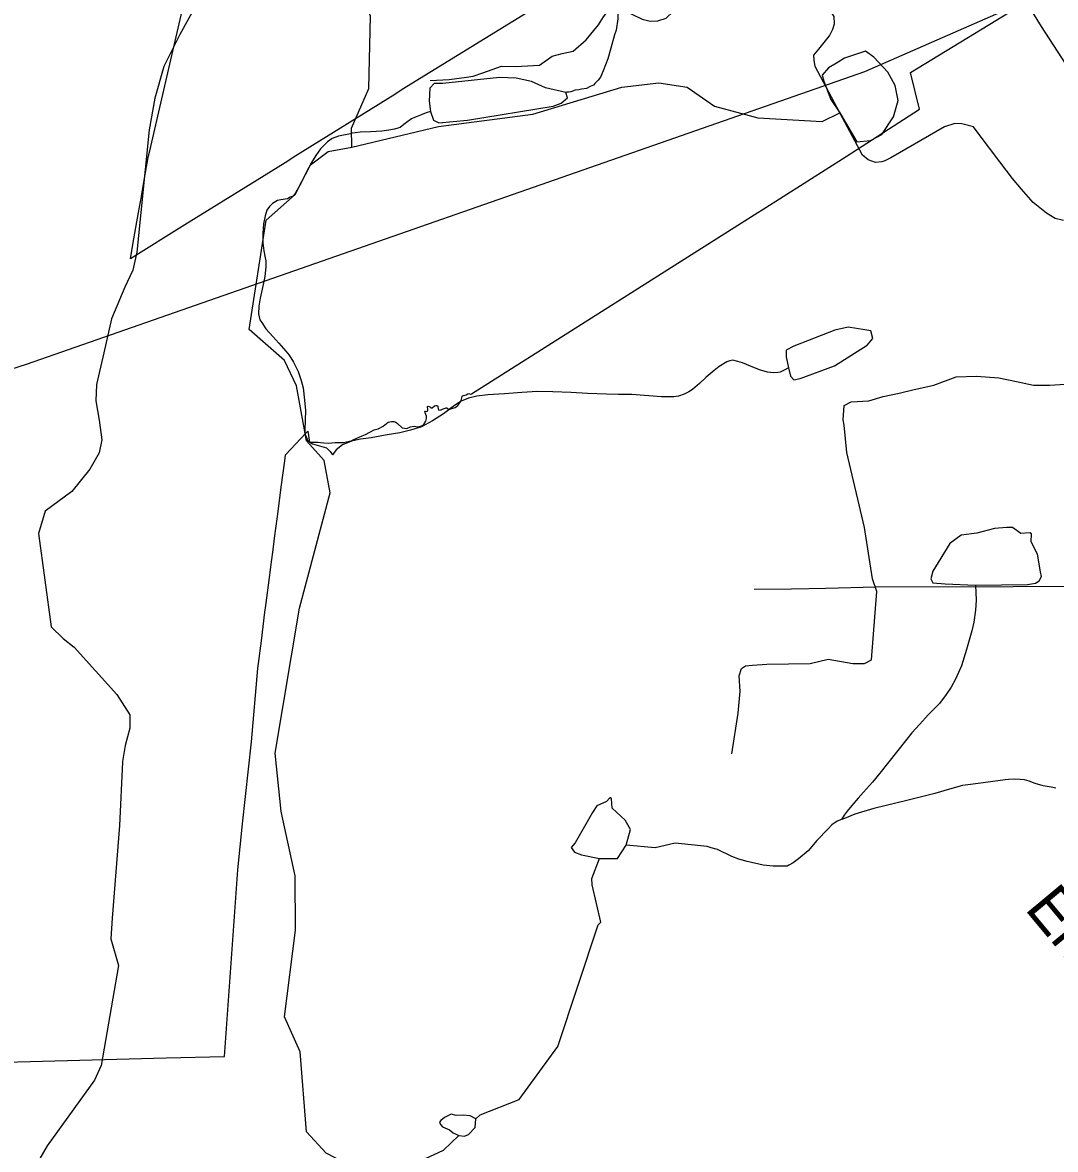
# Model space of a CAD drawing. Extents: x 2001466 to 31450019, y -30647475 to 847247.
# Drawn here: x 2158380 to 2162786, y 783261 to 788069 of the extents above; entities that cross this region are included whole.
import ezdxf

# ---------------------------------------------------------------- set-up
doc = ezdxf.new("R2010")
doc.units = 0
for name, color, linetype in [('Exist Boundary Political City Limit New', 7, 'Continuous'), ('Exist Hydrographic Creek Single Shore', 7, 'Continuous'), ('Exist Hydrographic Misc Water Feature', 7, 'Continuous'), ('Exist Hydrographic Pond Under 1500 Sq Ft', 7, 'Continuous'), ('Exist Road Non-System Type 51', 7, 'Continuous'), ('Exist Road Non-System Type 51 Label', 7, 'Continuous'), ('Exist Road Secondary Type 51 Attributed', 7, 'Continuous'), ('Map Preparation Boundary City Limit Buffer Line', 7, 'Continuous'), ('Prop Road Primary Interstate Projected', 7, 'Continuous')]:
    doc.layers.add(name, color=color, linetype=linetype)

msp = doc.modelspace()

# ---------------------------------------------------------------- linework, layer by layer
at = {"layer": 'Exist Boundary Political City Limit New'}
for points in [[(2160925.5, 788353.3), (2160000, 787782.9), (2159967.8, 787762.2), (2159546.5, 787500), (2159500.2, 787470.5), (2159380.5, 787396.9), (2159073, 787206.5), (2158840.8, 787061.3), (2158846.8, 787096.2), (2158855.5, 787145.5), (2158864, 787194.8), (2158875.2, 787259.1), (2158887.2, 787327.5), (2158900.8, 787405.1), (2158916.2, 787493.2), (2158917.8, 787500.1), (2158922.8, 787521.3), (2159121.5, 788378.7)], [(2160256, 786474.8), (2160257.5, 786476.1), (2160261.5, 786477.9), (2160271.8, 786481.2), (2160279, 786485), (2160281, 786485.5), (2160283.2, 786485.7), (2160291, 786484.1), (2160295.2, 786484.2), (2161516, 787258.5), (2161535.2, 787270.6), (2161893.2, 787497.7), (2162206, 787699.9), (2162168.2, 787855.6), (2162622, 788132.6)], [(2158096, 783628.2), (2158993, 783652.3), (2159241.5, 783656.8), (2159299.2, 784453.9), (2159318.2, 784650.2), (2159357, 785000), (2159384, 785312.6), (2159399.5, 785431.1), (2159413.8, 785553.8), (2159417.5, 785581.5), (2159433.2, 785701.5), (2159442, 785767.9), (2159448.8, 785818.6), (2159455.5, 785869.2), (2159462, 785919.9), (2159470.2, 785982.6), (2159484, 786086), (2159498.8, 786198.9), (2159502, 786224.2), (2159588.8, 786316.7), (2159597.2, 786325.8), (2159604, 786278.4), (2159613.2, 786278.9), (2159627.8, 786278.9), (2159639.2, 786278.3), (2159651.8, 786277), (2159664.8, 786275.1), (2159685, 786274.3), (2159713.8, 786277.8), (2159724.8, 786276.8), (2159737.8, 786276.6), (2159749, 786277.4), (2159762.5, 786279.4), (2159781.8, 786284.6), (2159793.8, 786289.4), (2159816.8, 786300.5), (2159829.5, 786305.6), (2159842.8, 786311.8), (2159880.5, 786331.4), (2159897, 786335.9), (2159917.8, 786347.2), (2159940.5, 786363.6), (2159953.8, 786367.1), (2159963.5, 786366.9), (2159972, 786364.5), (2159979.5, 786358.3), (2160000, 786340.3), (2160018.8, 786337.6), (2160022.5, 786338.3), (2160034.5, 786343.4), (2160050.5, 786346.3), (2160065.2, 786344.1), (2160069.2, 786344.2), (2160086, 786349.9), (2160094, 786356.9), (2160100.8, 786368.8), (2160103, 786378.9), (2160103.2, 786389.9), (2160100.5, 786396.4), (2160097.5, 786403.7), (2160096.5, 786409.2), (2160097.8, 786410.5), (2160099.5, 786410.8), (2160104.2, 786409.8), (2160107, 786411.4), (2160107.5, 786412), (2160108.5, 786414.4), (2160108.8, 786417.2), (2160107.5, 786430.6), (2160110.5, 786431.8), (2160114.8, 786431.5), (2160118.2, 786429.6), (2160120, 786427.6), (2160121.8, 786425.8), (2160127, 786424.8), (2160137, 786433), (2160143.8, 786435.1), (2160147.8, 786434.7), (2160151, 786432.2), (2160152.2, 786428.8), (2160152.8, 786421.2), (2160156.5, 786415.8), (2160162.5, 786415.9), (2160166.5, 786417.2), (2160174.2, 786420.6), (2160187.2, 786424.8), (2160189.8, 786424.9), (2160191.5, 786424.4), (2160195.2, 786420.9), (2160202.8, 786419.9), (2160212, 786422.4), (2160225.2, 786427.2), (2160237.5, 786435.1), (2160241.8, 786440.5), (2160245.8, 786446.2), (2160251.2, 786456.9), (2160254.8, 786472.9), (2160256, 786474.8)]]:
    msp.add_lwpolyline(points, dxfattribs=at)
at = {"layer": 'Exist Hydrographic Creek Single Shore'}
msp.add_lwpolyline([(2159934.2, 783111.8), (2159675.2, 783245.1), (2159591.3, 783335.4), (2159564.3, 783677.1), (2159497.2, 783826.2), (2159545.2, 784195.9), (2159543.3, 784428.8), (2159483.3, 784702.3), (2159457.2, 784952.2), (2159562.2, 785570.1), (2159692.2, 786062.8), (2159666.2, 786201.1), (2159591.3, 786284.7), (2159548.3, 786518.4), (2159498.2, 786627.7), (2159347.3, 786758.8), (2159419.3, 787226.4), (2159543.3, 787335.5), (2159609.2, 787462), (2159684.2, 787519.5), (2159784.3, 787537.1)], dxfattribs=at)
at = {"layer": 'Exist Hydrographic Misc Water Feature'}
for points in [[(2160978.4, 788456.2), (2160977.3, 788451.4), (2160965.4, 788403.3), (2160955.9, 788351.1), (2160944, 788303), (2160936.3, 788266.9), (2160928.7, 788231.1), (2160922.5, 788189), (2160921.1, 788175.1), (2160919.2, 788084.9), (2160911.6, 788036.9), (2160905.7, 788016.7), (2160890.1, 787959.1), (2160876.4, 787914.9), (2160856.7, 787862.7), (2160844.8, 787836.5), (2160834.8, 787822.6), (2160821, 787808.5)], [(2159784.3, 787537.1), (2159783.2, 787619.1), (2159857.3, 787788.3), (2159864.2, 788096.5), (2159839.2, 788162.6)], [(2159784.3, 787537.1), (2160154.7, 787626), (2160556.3, 787677.6), (2160936.4, 787793.8), (2161093.7, 787811.7), (2161215.3, 787793.1), (2161332.2, 787712), (2161516.3, 787662.3), (2161791.3, 787646.8), (2161866.6, 787684.1)], [(2160697.2, 787770), (2160611.5, 787790.8), (2160551.6, 787817), (2160485.9, 787831.7), (2160414.4, 787834.6), (2160172.6, 787809.4), (2160135.7, 787808.3), (2160118.2, 787789.3), (2160115.3, 787733.8), (2160119.8, 787689.3), (2160132.8, 787652), (2160156.5, 787641.7), (2160278.7, 787652), (2160644, 787712.7), (2160677.1, 787725), (2160704.9, 787748.4), (2160697.2, 787770)], [(2160821, 787808.5), (2160815.3, 787802.5), (2160801.1, 787796.5), (2160785.3, 787788.3), (2160765, 787784.1), (2160753.1, 787782.2), (2160737.1, 787780.2), (2160719.1, 787774), (2160711.1, 787771.9), (2160701.3, 787771.8), (2160697.2, 787770)], [(2160119.8, 787689.3), (2160102.1, 787684.4), (2160077.9, 787674.2), (2160064.2, 787668.2), (2160052.1, 787664.3), (2160040, 787658.1), (2160024.4, 787646.2), (2160006.5, 787633.9), (2159990.6, 787621.7), (2159980.5, 787617.9), (2159966.2, 787613.6), (2159942.6, 787609.5), (2159912.6, 787605.5), (2159864.7, 787603), (2159820.4, 787600.8), (2159798.4, 787598.8), (2159784.5, 787596.9)], [(2159784.5, 787596.9), (2159778.5, 787594.5), (2159728.5, 787584.2), (2159700.8, 787574.2), (2159680.7, 787560.2), (2159666.8, 787546.1), (2159651, 787529.8), (2159631.1, 787502), (2159613.3, 787471.9), (2159589.7, 787429.6), (2159569.8, 787389.6), (2159554.2, 787359.5), (2159539.8, 787335.3), (2159532.3, 787327.5), (2159522.2, 787323.4), (2159510.1, 787317.5), (2159482.2, 787313.2), (2159468.5, 787309.2), (2159446.3, 787297.1), (2159434.2, 787284.8), (2159422.6, 787268.7), (2159414.8, 787244.7), (2159408.6, 787210.7), (2159404.9, 787170.7), (2159405.3, 787128.9), (2159409.4, 787095), (2159415.4, 787064.8), (2159417.6, 787052.7), (2159418, 787026.8), (2159413.9, 786984.8), (2159402.5, 786930.9), (2159394.5, 786892.8), (2159388.7, 786858.8), (2159387.3, 786826.5), (2159393, 786800.5), (2159401.2, 786788.7), (2159417.4, 786762.7), (2159447.4, 786729), (2159473.8, 786701), (2159504, 786667.3), (2159517.9, 786649.4), (2159536, 786619.5), (2159556, 786579.9), (2159568.4, 786541.9), (2159576.8, 786509.8), (2159582.9, 786457.8), (2159587, 786413.8), (2159585.6, 786371.8), (2159583.7, 786329.9), (2159583.9, 786318.1), (2159585.6, 786308.1), (2159590.1, 786302.1), (2159595.8, 786287.8), (2159606.1, 786278.2), (2159617.8, 786272), (2159676.2, 786254.6), (2159692.2, 786238.4), (2159702.3, 786224.7)], [(2161647.1, 786595.2), (2161655.2, 786560.9), (2161669.8, 786545), (2161696.8, 786549.9), (2161843.7, 786603.7), (2161983.2, 786693.2), (2162007.7, 786721.3), (2161999.1, 786753.2), (2161973.4, 786758.1), (2161902.4, 786769.1), (2161844.9, 786756.8), (2161669.8, 786688.3), (2161636.8, 786671.1), (2161638, 786642.9)], [(2161647.1, 786595.2), (2161629.5, 786585.6), (2161611.7, 786577.3), (2161601.4, 786575.2), (2161583.6, 786575.1), (2161557.6, 786577), (2161523.5, 786587), (2161485.8, 786602.4), (2161451.5, 786616.5), (2161431.2, 786622.4), (2161409.7, 786628.1), (2161397.4, 786625.9), (2161383.7, 786621.9), (2161351.9, 786602), (2161329.7, 786583.8), (2161296.1, 786555.7), (2161268, 786529.5), (2161238.5, 786503.2), (2161222.3, 786493), (2161202.4, 786483), (2161178.4, 786474.9), (2161158.5, 786472.6), (2161106.2, 786472.4), (2160978.7, 786481.6), (2160922.5, 786481.5), (2160870.6, 786483.3), (2160790.3, 786486.5), (2160720.3, 786490.2), (2160642.4, 786493.9), (2160576.4, 786495.4), (2160510.6, 786491.1), (2160436.5, 786484.9), (2160364.8, 786480.3), (2160318.6, 786474.3), (2160283, 786465.9), (2160250.8, 786453.7), (2160223.1, 786435.6), (2160175.3, 786399.4), (2160129.2, 786369.1), (2160081.6, 786344.6), (2160035.5, 786330.5), (2159989.7, 786318.4), (2159935.6, 786309.9), (2159867.7, 786297.5), (2159821.6, 786291.4), (2159784.1, 786282.9), (2159745.7, 786266.8), (2159718.2, 786246.6), (2159702.3, 786224.7)], [(2161638, 786642.9), (2161647.1, 786595.2)], [(2162444.4, 785668.6), (2162666.8, 785671.4), (2162700.5, 785676.3), (2162716.4, 785687.4), (2162726.2, 785705.7), (2162722.6, 785725.9), (2162709, 785801.3), (2162682.1, 785853.9), (2162683.3, 785887), (2162676, 785891.9), (2162638, 785889.4), (2162602.5, 785915.2), (2162577.9, 785915.2), (2162525.4, 785910.3), (2162450.8, 785890.7), (2162383.4, 785882.1), (2162335.8, 785846.3), (2162262.7, 785728.8), (2162254.9, 785695.9), (2162263.5, 785678.8), (2162315.7, 785674.3), (2162444.4, 785668.6)], [(2162444.4, 785668.6), (2162447.1, 785604.3), (2162445, 785562.4), (2162437.2, 785510.4), (2162429.6, 785474.3), (2162406.5, 785394.2), (2162384.5, 785324.1), (2162359.1, 785267.9), (2162341.1, 785233.7), (2162319.1, 785201.7), (2162291.6, 785163.3), (2162243.7, 785115.4), (2162208, 785075), (2162173.9, 785039.1), (2162146.7, 785004.7), (2162075.1, 784914.5), (2162037.2, 784866.3), (2162005.4, 784828.1), (2161967.9, 784785.9), (2161943.9, 784759.9), (2161918, 784727.7), (2161897.9, 784703.6), (2161884.2, 784687.4), (2161872.7, 784669.3)], [(2162787.3, 784802.3), (2162767.6, 784806.6), (2162733.3, 784812.1), (2162699.3, 784822.2), (2162673.3, 784831.8), (2162653.4, 784837.6), (2162635.3, 784839.5), (2162609.3, 784841.4), (2162585.3, 784839.4), (2162571.3, 784837.5), (2162477.4, 784824.9), (2162423.7, 784818.4), (2162389.5, 784814.2), (2162333.5, 784797.9), (2162272, 784779.7), (2162158, 784751.1), (2162011.8, 784716), (2161930.3, 784691.8), (2161886.5, 784673.3), (2161872.7, 784669.3)], [(2160811, 784699.1), (2160737.4, 784569.6), (2160719.9, 784549.4), (2160735, 784529.8), (2160764.2, 784518.3), (2160840.8, 784502.2), (2160918.1, 784502.6), (2160954.6, 784559.2), (2160973.9, 784625.4), (2160950.2, 784665.1), (2160895.8, 784716.9), (2160892.4, 784756.7), (2160889.9, 784761.2), (2160885.5, 784761.2), (2160871.3, 784745.6), (2160829.2, 784726.5), (2160811, 784699.1)], [(2161872.7, 784669.3), (2161854.3, 784661.1), (2161832.5, 784645.3), (2161816.7, 784629.1), (2161768.8, 784578.7), (2161731.2, 784534.4), (2161689.4, 784500.3), (2161667.7, 784484.1), (2161649.4, 784474.2), (2161641.4, 784470.2), (2161619.9, 784469.8), (2161582, 784469.9), (2161539.7, 784473.4), (2161471.2, 784489), (2161435.6, 784498.9), (2161405.2, 784510.8), (2161345.1, 784540.5), (2161317.2, 784548.4), (2161301, 784554.1)], [(2161301, 784554.1), (2161163.8, 784567.6), (2161078.5, 784548.1), (2160954.6, 784559.2)], [(2160846.2, 784230.2), (2160809.9, 784389.7), (2160808.1, 784416.4), (2160840.8, 784502.2)], [(2160314.2, 783391.5), (2160332.2, 783408.8), (2160498.3, 783474.2), (2160664.1, 783700.5), (2160836.2, 784218.5), (2160846.2, 784230.2)], [(2160314.2, 783391.5), (2160289.2, 783404.8), (2160259.3, 783406.5), (2160229.4, 783405.6), (2160208.6, 783411.5), (2160180.3, 783396.5), (2160164.5, 783384), (2160158.7, 783377.4), (2160162.9, 783367.4), (2160172, 783357.4), (2160201.1, 783344.1), (2160217.7, 783331.6), (2160240.9, 783320.9), (2160265.1, 783317.5), (2160282.6, 783324.1), (2160310.8, 783354.1), (2160314.2, 783391.5)], [(2159934.2, 783111.8), (2160025.2, 783188.7), (2160175.3, 783257.8), (2160240.9, 783320.9)]]:
    msp.add_lwpolyline(points, dxfattribs=at)
at = {"layer": 'Exist Hydrographic Pond Under 1500 Sq Ft'}
msp.add_lwpolyline([(2161866.6, 787684.1), (2161938.8, 787559.7), (2161997.1, 787565.6), (2162045.8, 787591.9), (2162094.9, 787667.4), (2162115.6, 787736.6), (2162101.8, 787800.9), (2162071.4, 787856.7), (2162010.9, 787921.4), (2161975.4, 787947.1), (2161885.5, 787917.5), (2161858.8, 787900.7), (2161845, 787890.8), (2161817.4, 787876), (2161790.7, 787844.3), (2161798.6, 787818.6), (2161827.2, 787740.6), (2161866.6, 787684.1)], dxfattribs=at)
at = {"layer": 'Exist Road Non-System Type 51'}
for points in [[(2161866.6, 787684.1), (2161760.7, 787882.2), (2161757.3, 787908.3), (2161755.8, 787930.3), (2161776.5, 787955.8), (2161821.8, 788012.7), (2161836.5, 788040.3), (2161843.1, 788064.1), (2161841.8, 788094.2), (2161822.6, 788124.6), (2161789.3, 788155.4), (2161760.2, 788192.1), (2161732.1, 788352.8)], [(2160119.6, 787822.2), (2160199.6, 787826.2), (2160273.9, 787836.4), (2160302, 787839.7), (2160344.3, 787854.7), (2160423, 787882.8), (2160482.9, 787881.3), (2160585, 787886.8), (2160640, 787925.5), (2160682.2, 787936.4), (2160728.5, 787947.3), (2160783.7, 787996), (2160837.2, 788058.6), (2160858, 788094.1), (2160876.6, 788117.7), (2160902.8, 788125), (2160934.8, 788126.3), (2161023.7, 788084.1), (2161057.5, 788075.3), (2161089.5, 788076.5), (2161125.8, 788087.6), (2161185.2, 788144.2), (2161217.8, 788171.4), (2161289.1, 788225.6)], [(2159117.5, 788138.5), (2159050.6, 788018.2), (2158983.3, 787881.8), (2158944, 787746.8), (2158920.7, 787611.4), (2158868, 787088.8), (2158850.1, 787013.2), (2158816.4, 786940.1), (2158759.1, 786805.5), (2158727.6, 786660.3), (2158696.3, 786525.1), (2158692.6, 786455.2), (2158706.6, 786372.9), (2158718.5, 786288.6), (2158707.2, 786232.9), (2158667.5, 786163.9), (2158591.2, 786067.7), (2158477.2, 785984.5), (2158448.8, 785889.2), (2158503.1, 785490), (2158553.9, 785440.8), (2158601, 785403.6), (2158782, 785201.3), (2158837.9, 785115.9), (2158838.5, 785057.9), (2158818.7, 784984.4), (2158807.1, 784916.7), (2158807, 784912.7), (2158794.4, 784643.1), (2158762.8, 784247.9), (2158756.6, 784160.1), (2158789.8, 784045.3), (2158715.5, 783619.2), (2158687.9, 783555.9), (2158485.2, 783276.9), (2158453.8, 783221.6)], [(2162820.4, 787224.5), (2162784.6, 787233.4), (2162747.2, 787256.3), (2162690.3, 787301.7), (2162641.7, 787358.8), (2162602.8, 787403.8), (2162548.6, 787475.1), (2162455.6, 787597.3), (2162436.2, 787623.8), (2162386.6, 787637), (2162356.6, 787637.7), (2162312.3, 787624.8), (2162083.1, 787492.4), (2162058.8, 787479), (2162044.7, 787475.4), (2162018.6, 787472), (2161986.9, 787482.8), (2161963.4, 787503.3), (2161866.6, 787684.1)], [(2161405.5, 784949.3), (2161432.5, 785121.8), (2161440.5, 785216.1), (2161436.9, 785281.9), (2161446.6, 785312.9), (2161464, 785324.5), (2161493.5, 785326.9), (2161554.2, 785330.7), (2161740.1, 785334.5), (2161815.9, 785353.4), (2161922.1, 785334.5), (2161971.4, 785334.5), (2162001.8, 785349.6), (2162024.5, 785641.9), (2162005.6, 785695.1), (2161971.4, 785915.2), (2161895.6, 786234), (2161884.2, 786351.7), (2161880.4, 786374.5), (2161884.2, 786435.2), (2161914.5, 786450.4), (2161989.8, 786454.9), (2162051.1, 786473.2), (2162119.4, 786488.3), (2162183.8, 786503.5), (2162267.3, 786522.5), (2162362.1, 786556.7), (2162449.4, 786560.5), (2162544.2, 786552.9), (2162620, 786537.7), (2162692.1, 786522.5), (2162760.4, 786522.5), (2162828.7, 786526.3)], [(2161500.4, 785651), (2161660.8, 785652.6), (2161806.2, 785655.3), (2162019, 785660.7), (2162606, 785663.4), (2163192.3, 785665.8), (2163606.4, 785671.7), (2163699.7, 785671.1)], [(2161319.3, 784539.6), (2161319.5, 784538.7)]]:
    msp.add_lwpolyline(points, dxfattribs=at)
at = {"layer": 'Exist Road Secondary Type 51 Attributed'}
msp.add_lwpolyline([(2160643.2, 791412.9), (2160692.4, 791315.7), (2160794.5, 791134.5), (2160939.1, 790907.3), (2161154.2, 790555.5), (2161388, 790178.5), (2161616.7, 789807.8), (2161841.1, 789447.6), (2162125.2, 789000.5), (2162377.9, 788607.8), (2162497.2, 788421.4), (2162724.8, 788051.8), (2162845.6, 787865.4)], dxfattribs=at)
at = {"layer": 'Map Preparation Boundary City Limit Buffer Line'}
for points in [[(2160925.5, 788353.3), (2160000, 787782.9), (2159967.8, 787762.2), (2159546.5, 787500), (2159500.2, 787470.5), (2159380.5, 787396.9), (2159073, 787206.5), (2158840.8, 787061.3), (2158846.8, 787096.2), (2158855.5, 787145.5), (2158864, 787194.8), (2158875.2, 787259.1), (2158887.2, 787327.5), (2158900.8, 787405.1), (2158916.2, 787493.2), (2158917.8, 787500.1), (2158922.8, 787521.3), (2159121.5, 788378.7)], [(2160256, 786474.8), (2160257.5, 786476.1), (2160261.5, 786477.9), (2160271.8, 786481.2), (2160279, 786485), (2160281, 786485.5), (2160283.2, 786485.7), (2160291, 786484.1), (2160295.2, 786484.2), (2161516, 787258.5), (2161535.2, 787270.6), (2161893.2, 787497.7), (2162206, 787699.9), (2162168.2, 787855.6), (2162622, 788132.6)], [(2158096, 783628.2), (2158993, 783652.3), (2159241.5, 783656.8), (2159299.2, 784453.9), (2159318.2, 784650.2), (2159357, 785000), (2159384, 785312.6), (2159399.5, 785431.1), (2159413.8, 785553.8), (2159417.5, 785581.5), (2159433.2, 785701.5), (2159442, 785767.9), (2159448.8, 785818.6), (2159455.5, 785869.2), (2159462, 785919.9), (2159470.2, 785982.6), (2159484, 786086), (2159498.8, 786198.9), (2159502, 786224.2), (2159588.8, 786316.7), (2159597.2, 786325.8), (2159604, 786278.4), (2159613.2, 786278.9), (2159627.8, 786278.9), (2159639.2, 786278.3), (2159651.8, 786277), (2159664.8, 786275.1), (2159685, 786274.3), (2159713.8, 786277.8), (2159724.8, 786276.8), (2159737.8, 786276.6), (2159749, 786277.4), (2159762.5, 786279.4), (2159781.8, 786284.6), (2159793.8, 786289.4), (2159816.8, 786300.5), (2159829.5, 786305.6), (2159842.8, 786311.8), (2159880.5, 786331.4), (2159897, 786335.9), (2159917.8, 786347.2), (2159940.5, 786363.6), (2159953.8, 786367.1), (2159963.5, 786366.9), (2159972, 786364.5), (2159979.5, 786358.3), (2160000, 786340.3), (2160018.8, 786337.6), (2160022.5, 786338.3), (2160034.5, 786343.4), (2160050.5, 786346.3), (2160065.2, 786344.1), (2160069.2, 786344.2), (2160086, 786349.9), (2160094, 786356.9), (2160100.8, 786368.8), (2160103, 786378.9), (2160103.2, 786389.9), (2160100.5, 786396.4), (2160097.5, 786403.7), (2160096.5, 786409.2), (2160097.8, 786410.5), (2160099.5, 786410.8), (2160104.2, 786409.8), (2160107, 786411.4), (2160107.5, 786412), (2160108.5, 786414.4), (2160108.8, 786417.2), (2160107.5, 786430.6), (2160110.5, 786431.8), (2160114.8, 786431.5), (2160118.2, 786429.6), (2160120, 786427.6), (2160121.8, 786425.8), (2160127, 786424.8), (2160137, 786433), (2160143.8, 786435.1), (2160147.8, 786434.7), (2160151, 786432.2), (2160152.2, 786428.8), (2160152.8, 786421.2), (2160156.5, 786415.8), (2160162.5, 786415.9), (2160166.5, 786417.2), (2160174.2, 786420.6), (2160187.2, 786424.8), (2160189.8, 786424.9), (2160191.5, 786424.4), (2160195.2, 786420.9), (2160202.8, 786419.9), (2160212, 786422.4), (2160225.2, 786427.2), (2160237.5, 786435.1), (2160241.8, 786440.5), (2160245.8, 786446.2), (2160251.2, 786456.9), (2160254.8, 786472.9), (2160256, 786474.8)]]:
    msp.add_lwpolyline(points, dxfattribs=at)
at = {"layer": 'Prop Road Primary Interstate Projected'}
msp.add_lwpolyline([(2153202.7, 784862.7), (2155829.7, 785792.1), (2158396.8, 786611.6), (2161972.7, 787860.8), (2163021.5, 788320.5), (2163840.6, 788780.2), (2164679.7, 789419.8), (2165119.2, 789819.5), (2166267.8, 790988.7), (2167436.5, 792697.6), (2167824.5, 793178.7), (2168866.3, 794396.5), (2169361.4, 795077.6), (2169588.4, 795500.7), (2169825.6, 796109.6), (2170176.3, 797533.7), (2170542.5, 798911.4), (2170934.5, 800521.3)], dxfattribs=at)

# ---------------------------------------------------------------- texts
at = {"layer": 'Exist Road Non-System Type 51 Label'}
msp.add_text('Emilly', height=190, rotation=309.7886, dxfattribs=at).set_placement((2162651.1, 784287.4))

doc.saveas('drawing.dxf')
